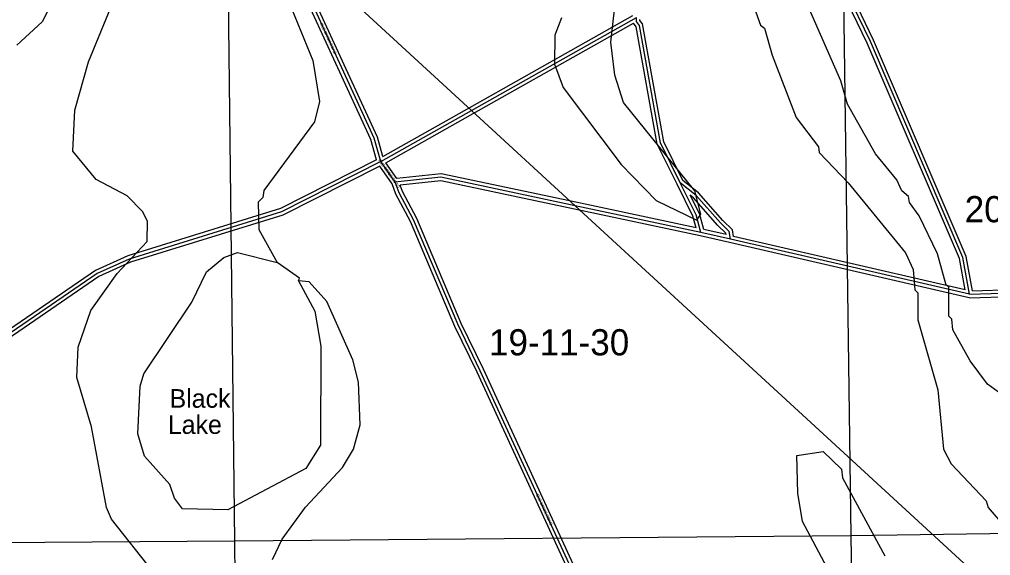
# Model space of a CAD drawing. Extents: x 457167 to 656239, y 1787309 to 1969297.
# Drawn here: x 551687 to 560027, y 1886988 to 1891591 of the extents above; entities that cross this region are included whole.
import ezdxf

# ---------------------------------------------------------------- set-up
doc = ezdxf.new("R2010")
doc.units = 0
for name, color, linetype in [('Level 1', 7, 'Continuous'), ('Level 2', 7, 'Continuous'), ('Level 31', 7, 'Continuous'), ('Level 32', 7, 'Continuous'), ('Level 34', 7, 'Continuous'), ('Level 41', 7, 'Continuous'), ('Level 5', 7, 'Continuous'), ('Level 55', 7, 'Continuous'), ('Level 7', 7, 'Continuous')]:
    doc.layers.add(name, color=color, linetype=linetype)

msp = doc.modelspace()

# ---------------------------------------------------------------- linework, layer by layer
at = {"layer": 'Level 1'}
for p, q in [((558755.288, 1892464.242), (558828.028, 1887156.527)), ((553470.61, 1892405.726), (553533.632, 1887112.23)), ((564123.06, 1887232.886), (558828.028, 1887156.527)), ((553533.632, 1887112.23), (548281.43, 1887077.143)), ((558828.028, 1887156.527), (553533.632, 1887112.23)), ((553533.632, 1887112.23), (553585.079, 1881941.241)), ((558828.028, 1887156.527), (558907.033, 1881962.956))]:
    msp.add_line(p, q, dxfattribs=at)
at = {"layer": 'Level 31'}
for p, q in [((555569.56, 1890809.307), (556985.933, 1891608.416)), ((554790.162, 1890369.966), (555569.56, 1890809.307)), ((554914.986, 1890194.714), (554790.162, 1890369.966)), ((557539.782, 1889762.548), (556458.777, 1889991.622)), ((557793.097, 1889704.057), (557539.782, 1889762.548)), ((559847.3, 1889231.026), (557793.097, 1889704.057)), ((559847.3, 1889231.026), (561798.278, 1889292.561))]:
    msp.add_line(p, q, dxfattribs=at)
for points in [[(559847.3, 1889231.026), (559789.923, 1889548.271), (558994.603, 1891400.918), (558787.44, 1891834.921), (558737.567, 1891976.873), (558438.475, 1892277.664), (558296.911, 1892379.494)], [(554790.162, 1890369.966), (554732.511, 1890570.491), (553930.493, 1892316.721)], [(557361.23, 1890189.211), (557191.677, 1890530.396), (557010.873, 1891539.621), (556985.84, 1891573.143), (556985.933, 1891608.416)], [(554790.162, 1890369.966), (553938.895, 1889938.841), (552629.077, 1889534.101), (552353.631, 1889409.778), (550875.4, 1888396.471), (550541.28, 1888222.508), (549907.335, 1888082.498), (549349.543, 1887992.461)], [(556458.777, 1889991.622), (555306.905, 1890235.466), (554914.986, 1890194.714)], [(556831.752, 1884730.546), (556787.722, 1885988.136), (556729.824, 1886221.748), (555644.291, 1888575.616), (555453.576, 1888967.775), (555072.477, 1889869.188), (554947.811, 1890102.986), (554914.986, 1890194.714)], [(557539.782, 1889762.548), (557498.52, 1889912.841), (557361.23, 1890189.211)], [(557793.097, 1889704.057), (557782.778, 1889770.631), (557706.327, 1889843.561), (557497.376, 1890080.847), (557361.23, 1890189.211)]]:
    msp.add_lwpolyline(points, dxfattribs=at)
at = {"layer": 'Level 32'}
for p, q in [((555554.818, 1890835.436), (556955.98, 1891625.962)), ((555584.302, 1890783.177), (556959.09, 1891558.824)), ((554808.505, 1890414.745), (555554.828, 1890835.441)), ((554833.946, 1890360.207), (555584.292, 1890783.171)), ((554929.277, 1890226.361), (554833.945, 1890360.207)), ((554888.14, 1890180.693), (554780.697, 1890331.543)), ((557497.811, 1889802.108), (556464.996, 1890020.971)), ((557533.299, 1889733.255), (556452.558, 1889962.273)), ((557756.662, 1889743.259), (557563.974, 1889787.751)), ((557786.348, 1889674.826), (557533.299, 1889733.255)), ((559844.36, 1889200.917), (557786.365, 1889674.821)), ((559809.679, 1889270.475), (557819.631, 1889728.731)), ((559844.359, 1889200.916), (561768.279, 1889261.599)), ((559872.218, 1889261.827), (561768.134, 1889321.626))]:
    msp.add_line(p, q, dxfattribs=at)
for points in [[(559809.679, 1889270.476), (559761.009, 1889539.573), (558967.271, 1891388.534), (558759.671, 1891823.454), (558711.511, 1891960.529), (558418.946, 1892254.755), (558295.285, 1892343.707)], [(559872.218, 1889261.826), (559818.836, 1889556.969), (559021.935, 1891413.301), (558815.21, 1891846.389), (558763.623, 1891993.217), (558458.003, 1892300.573), (558351.73, 1892377.018)], [(554754.475, 1890385.521), (554704.305, 1890560.026), (553903.23, 1892304.2)], [(554808.505, 1890414.744), (554760.718, 1890580.956), (553957.756, 1892329.243)], [(557385.13, 1890208.531), (557220.452, 1890539.907), (557039.153, 1891551.891), (557015.866, 1891583.074), (557015.888, 1891590.93)], [(557334.365, 1890175.86), (557162.903, 1890520.884), (556982.592, 1891527.352), (556959.09, 1891558.824)], [(554754.475, 1890385.521), (553927.608, 1889966.754), (552618.436, 1889562.213), (552338.864, 1889436.027), (550859.936, 1888422.242), (550530.94, 1888250.949), (549901.705, 1888111.979), (549344.762, 1888022.079)], [(554780.696, 1890331.543), (553950.181, 1889910.927), (552639.718, 1889505.989), (552368.399, 1889383.528), (550890.865, 1888370.7), (550551.62, 1888194.068), (549912.965, 1888053.017), (549363.465, 1887964.318)], [(556464.99, 1890020.972), (555308.5, 1890265.794), (554929.277, 1890226.361)], [(556800.487, 1884766.171), (556757.85, 1885983.957), (556701.39, 1886211.769), (555617.178, 1888562.771), (555426.252, 1888955.365), (555045.37, 1889856.263), (554920.305, 1890090.809), (554888.14, 1890180.692)], [(556452.564, 1889962.272), (555305.312, 1890205.137), (554956.115, 1890168.827)], [(557497.811, 1889802.109), (557470.359, 1889902.096), (557334.363, 1890175.864)], [(557819.632, 1889728.732), (557810.864, 1889785.301), (557727.98, 1889864.368), (557518.136, 1890102.666), (557385.13, 1890208.531)], [(556861.735, 1884731.596), (556817.595, 1885992.313), (556758.258, 1886231.728), (555671.405, 1888588.459), (555480.9, 1888980.185), (555099.584, 1889882.113), (554975.317, 1890115.164), (554956.115, 1890168.827)], [(557563.974, 1889787.751), (557526.68, 1889923.586), (557448.14, 1890081.692)], [(557756.662, 1889743.259), (557754.693, 1889755.961), (557684.674, 1889822.755), (557476.616, 1890059.028), (557448.14, 1890081.692)]]:
    msp.add_lwpolyline(points, dxfattribs=at)
at = {"layer": 'Level 5'}
for points in [[(554084.307, 1889345.525), (554225.173, 1889086.641), (554274.239, 1888786.364), (554271.501, 1887936.053), (554145.832, 1887736.407), (553477.755, 1887380.071), (553085.978, 1887389.686), (553019.585, 1887481.577), (552978.293, 1887598.419), (552762.335, 1887840.862), (552704.561, 1888032.796), (552722.575, 1888441.206), (552756.245, 1888549.479), (553166.723, 1889165.069), (553292.581, 1889423.096), (553443.032, 1889547.651), (553559.864, 1889588.974), (553901.391, 1889504.506)], [(554084.307, 1889345.525), (554092.706, 1889370.496), (553901.391, 1889504.506)]]:
    msp.add_lwpolyline(points, dxfattribs=at)
at = {"layer": 'Level 55'}
for p, q in [((555569.56, 1890809.307), (553930.493, 1892316.721)), ((556458.777, 1889991.622), (555569.56, 1890809.307))]:
    msp.add_line(p, q, dxfattribs=at)
msp.add_lwpolyline([(561794.671, 1885117.608), (560328.901, 1886433.015), (556458.777, 1889991.622)], dxfattribs=at)
at = {"layer": 'Level 7'}
for points in [[(551266.13, 1894398.11), (551706.156, 1893838.132), (551780.531, 1893629.498), (551729.265, 1893246.188), (551744.861, 1892904.331), (551984.884, 1892370.051), (551941.013, 1891686.604), (551882.304, 1891570.091), (551664.903, 1891370.703)], [(552834.161, 1886848.6), (552477.129, 1887299.916), (552435.776, 1887400.077), (552304.624, 1888092.422), (552180.945, 1888518.001), (552190.101, 1888776.397), (552299.489, 1889092.816), (552525.578, 1889408.876), (552784.889, 1889683.166), (552785.475, 1889858.221), (552744.054, 1889941.722), (552611.1, 1890075.524), (552344.792, 1890218.094), (552145.505, 1890460.507), (552163.29, 1890810.566), (552281.336, 1891226.987), (552583.83, 1891967.979)], [(556342.365, 1891605.787), (556283.515, 1891455.893), (556282.73, 1891205.807), (556357.104, 1891005.503), (556855.162, 1890345.334), (557154.292, 1890035.94), (557503.891, 1889868.061), (557537.401, 1889917.982), (557488.007, 1890118.226), (556873.565, 1890878.796), (556799.29, 1891112.471), (556766.855, 1891396.008), (556818.35, 1891854.34)], [(557968.501, 1891775.622), (558051.106, 1891541.937), (558084.388, 1891516.837), (558150.332, 1891283.182)], [(554025.091, 1891679.9), (554207.061, 1891237.481), (554264.297, 1890887.194), (554222.059, 1890712.259), (553786.68, 1890121.75), (553778.15, 1890063.428), (553736.33, 1890021.876), (553743.924, 1889788.431), (553901.391, 1889504.506)], [(560599.084, 1888024.126), (560000.276, 1888459.548), (559850.871, 1888660.111), (559701.675, 1888927.336), (559693.633, 1889019.068), (559668.682, 1889044.168), (559669.499, 1889294.234), (559644.528, 1889311.004), (559570.383, 1889577.99), (559413.035, 1889903.636), (559330.032, 1890020.607), (559321.861, 1890070.658), (559263.67, 1890120.869), (559222.277, 1890212.701), (559039.6, 1890438.373), (558799.22, 1890864.281), (558741.486, 1891064.545), (558443.571, 1891740.737)], [(558150.332, 1891283.182), (558357.004, 1890749.002), (558547.95, 1890498.299), (558556.131, 1890448.247), (558805.37, 1890189.035), (559295.288, 1889587.216), (559361.55, 1889445.294), (559377.634, 1889270.17), (559402.575, 1889245.09), (559401.828, 1889011.674), (559574.96, 1888410.901), (559623.348, 1887902.22), (559689.64, 1887776.948), (559988.74, 1887459.214), (560005.212, 1887400.793), (560163.017, 1887216.911)], [(553859.879, 1886953.675), (553943.797, 1887128.48), (554144.757, 1887402.959), (554462.617, 1887743.701), (554554.837, 1887901.796), (554613.845, 1888110.042), (554598.349, 1888476.871), (554548.945, 1888668.775), (554325.474, 1889169.674), (554175.969, 1889336.896), (554084.307, 1889345.525)], [(558619.725, 1886888.393), (558412.585, 1887280.85), (558371.69, 1887522.766), (558364.366, 1887847.883), (558589.58, 1887880.516), (558747.475, 1887729.965), (558755.585, 1887654.913), (559120.222, 1886986.821)]]:
    msp.add_lwpolyline(points, dxfattribs=at)

# ---------------------------------------------------------------- texts
at = {"layer": 'Level 2'}
for s, p in [('20-11-30', (559805.025, 1889849.436)), ('19-11-30', (555719.422, 1888706.871))]:
    msp.add_text(s, height=225, dxfattribs=at).set_placement(p)
at = {"layer": 'Level 34'}
for rotation, p in [(294.6679056, (554265.92, 1891556.455)), (305.4597945, (554767.021, 1890380.913)), (294.7570389, (556121.3, 1887511.427))]:
    msp.add_text('OLD BRICK ROAD', height=25, rotation=rotation, dxfattribs=at).set_placement(p)
at = {"layer": 'Level 41'}
for s, p in [('Black', (552976.213, 1888257.394)), ('Lake', (552961.336, 1888032.723))]:
    msp.add_text(s, height=160, dxfattribs=at).set_placement(p)

doc.saveas('drawing.dxf')
